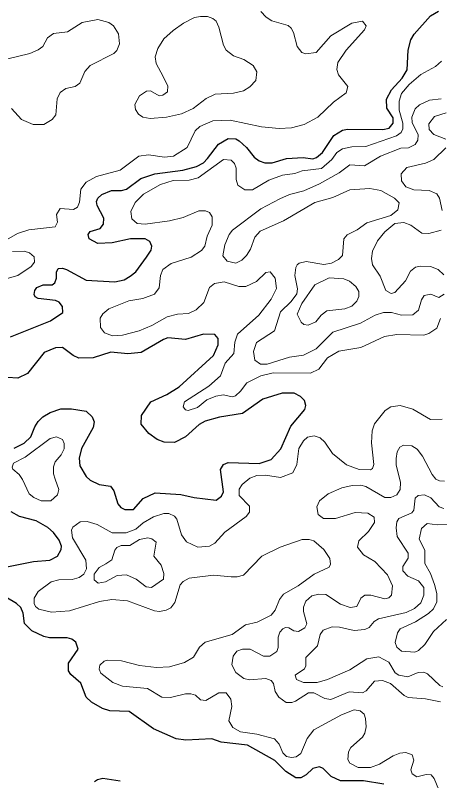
# Model space of a CAD drawing. Extents: x 577 to 602.9, y 7483.8 to 7511.6.
# Drawn here: x 587.677 to 588.799, y 7493.711 to 7495.736 of the extents above; entities that cross this region are included whole.
import ezdxf

# ---------------------------------------------------------------- set-up
doc = ezdxf.new("R2010")
doc.units = 0
doc.header["$LTSCALE"] = 0.032
doc.layers.add('1', color=7, linetype='Continuous', lineweight=25)
doc.layers.add('2', color=7, linetype='Continuous', lineweight=13)

msp = doc.modelspace()

# ---------------------------------------------------------------- linework, layer by layer
at = {"layer": '1'}
for points in [[(588.3562, 7495.3464), (588.3943, 7495.3575), (588.4381, 7495.3599), (588.4635, 7495.3567), (588.4731, 7495.3599), (588.489, 7495.3734), (588.5192, 7495.418), (588.5422, 7495.4323), (588.555, 7495.4355), (588.6488, 7495.4339), (588.6655, 7495.4378), (588.6758, 7495.4514), (588.6758, 7495.4649), (588.6591, 7495.4911), (588.6583, 7495.5142), (588.6718, 7495.5388), (588.6997, 7495.5698), (588.7132, 7495.5921), (588.7156, 7495.6438), (588.7227, 7495.6716), (588.7315, 7495.6867), (588.7752, 7495.7352), (588.7959, 7495.7472)], [(587.6636, 7494.8852), (587.7701, 7494.9281), (587.8027, 7494.9496), (587.8011, 7494.9655), (587.7924, 7494.9774), (587.7828, 7494.9814), (587.7367, 7494.987), (587.7288, 7494.991), (587.7264, 7494.9973), (587.728, 7495.0085), (587.7335, 7495.0156), (587.7502, 7495.0228), (587.7741, 7495.0228), (587.7813, 7495.0283), (587.786, 7495.0411), (587.7852, 7495.057), (587.79, 7495.0665), (587.8019, 7495.0673), (587.8123, 7495.0633), (587.864, 7495.0355), (587.9403, 7495.0307), (587.9649, 7495.0363), (587.9808, 7495.0458), (587.9952, 7495.0578), (588.0238, 7495.0959), (588.0357, 7495.115), (588.0381, 7495.1253), (588.0325, 7495.1381), (588.0198, 7495.1452), (587.9816, 7495.1452), (587.9331, 7495.1341), (587.895, 7495.1325), (587.8719, 7495.1452), (587.8695, 7495.1564), (587.8751, 7495.1643), (587.9013, 7495.1723), (587.9101, 7495.1834), (587.9109, 7495.1993), (587.8934, 7495.2327), (587.891, 7495.2438), (587.895, 7495.2526), (587.9053, 7495.2621), (587.9315, 7495.2725), (587.9578, 7495.2725), (587.9705, 7495.2764), (588.0087, 7495.3043), (588.0453, 7495.317), (588.12, 7495.3265), (588.1558, 7495.3361), (588.1741, 7495.3464), (588.1852, 7495.3575), (588.2138, 7495.3957), (588.2393, 7495.4108), (588.2599, 7495.4092), (588.2687, 7495.4045), (588.2878, 7495.387), (588.3085, 7495.3607), (588.322, 7495.3512), (588.3363, 7495.3464), (588.3562, 7495.3464)], [(588.3824, 7494.7365), (588.3315, 7494.7206), (588.2774, 7494.6824), (588.217, 7494.6729), (588.1788, 7494.6626), (588.1629, 7494.653), (588.1264, 7494.6204), (588.0977, 7494.6061), (588.0707, 7494.6069), (588.0516, 7494.614), (588.0301, 7494.6299), (588.0095, 7494.6546), (588.0103, 7494.6769), (588.0349, 7494.7134), (588.0771, 7494.7325), (588.1097, 7494.7532), (588.2011, 7494.8359), (588.213, 7494.8645), (588.213, 7494.8812), (588.2043, 7494.8916), (588.1741, 7494.8924), (588.1264, 7494.8788), (588.0802, 7494.8828), (588.0683, 7494.8788), (588.0095, 7494.8439), (587.9745, 7494.8407), (587.9292, 7494.8446), (587.8822, 7494.8295), (587.8449, 7494.8287), (587.8298, 7494.8359), (587.8011, 7494.8574), (587.7828, 7494.8566), (587.7534, 7494.8439), (587.7089, 7494.7882), (587.6834, 7494.7763), (587.6564, 7494.7779)], [(587.6739, 7494.591), (587.7001, 7494.6037), (587.7176, 7494.6204), (587.728, 7494.6474), (587.7375, 7494.6618), (587.7494, 7494.6737), (587.7693, 7494.6856), (587.7972, 7494.6952), (587.825, 7494.6952), (587.864, 7494.6888), (587.8799, 7494.6737), (587.8854, 7494.6602), (587.883, 7494.6459), (587.852, 7494.5902), (587.8457, 7494.564), (587.8473, 7494.5441), (587.864, 7494.5162), (587.8743, 7494.5059), (587.8989, 7494.4948), (587.9284, 7494.49), (587.9371, 7494.4781), (587.9482, 7494.4439), (587.9554, 7494.4335), (587.9665, 7494.4288), (587.9896, 7494.4288), (588.015, 7494.4574), (588.0468, 7494.4725), (588.1144, 7494.4685), (588.1494, 7494.4598), (588.2083, 7494.4534), (588.2218, 7494.4638), (588.2273, 7494.4749), (588.2194, 7494.5345), (588.2273, 7494.548), (588.2401, 7494.5528), (588.322, 7494.5504), (588.3538, 7494.5608), (588.3792, 7494.5894), (588.4055, 7494.649), (588.442, 7494.6928), (588.4452, 7494.7039), (588.4412, 7494.7166), (588.4309, 7494.7278), (588.4142, 7494.7365), (588.3824, 7494.7365)], [(587.6357, 7494.2729), (587.7248, 7494.2912), (587.7677, 7494.2944), (587.7884, 7494.3047), (587.798, 7494.3222), (587.7987, 7494.331), (587.7924, 7494.3477), (587.7781, 7494.3675), (587.763, 7494.3811), (587.732, 7494.3986), (587.6882, 7494.4097), (587.666, 7494.4224)], [(588.4635, 7493.7433), (588.446, 7493.7258), (588.4317, 7493.7179), (588.419, 7493.7187), (588.3919, 7493.7346), (588.3633, 7493.764), (588.291, 7493.8046), (588.221, 7493.8125), (588.1963, 7493.8213), (588.1279, 7493.8181), (588.1017, 7493.8213), (588.0421, 7493.8483), (587.9777, 7493.8936), (587.9268, 7493.896), (587.9069, 7493.9016), (587.8783, 7493.9183), (587.864, 7493.9318), (587.8504, 7493.9684), (587.8234, 7493.9914), (587.817, 7494.0018), (587.8178, 7494.0216), (587.8425, 7494.059), (587.8369, 7494.0773), (587.8266, 7494.0853), (587.8139, 7494.0892), (587.7669, 7494.0892), (587.7518, 7494.0924), (587.7208, 7494.1075), (587.7009, 7494.1266), (587.6978, 7494.1544), (587.6914, 7494.1687), (587.6795, 7494.1799), (587.627, 7494.2109)], [(588.6512, 7493.7012), (588.5979, 7493.7107), (588.5367, 7493.7099), (588.512, 7493.7219), (588.4905, 7493.7433), (588.481, 7493.7473), (588.4635, 7493.7433)], [(587.8862, 7493.7083), (587.8942, 7493.7139), (587.9085, 7493.7171), (587.9538, 7493.7099)]]:
    msp.add_lwpolyline(points, dxfattribs=at)
at = {"layer": '2'}
for points in [[(587.6532, 7495.142), (587.6827, 7495.1587), (587.7121, 7495.1683), (587.782, 7495.1762), (587.7884, 7495.189), (587.786, 7495.2096), (587.7956, 7495.2255), (587.8306, 7495.2224), (587.8409, 7495.2287), (587.8465, 7495.2422), (587.8504, 7495.2764), (587.864, 7495.2947), (587.8918, 7495.3098), (587.9538, 7495.3265), (588.0031, 7495.3639), (588.0286, 7495.3671), (588.0715, 7495.3607), (588.0953, 7495.3639), (588.1311, 7495.3862), (588.1526, 7495.4307), (588.1645, 7495.4418), (588.1995, 7495.4569), (588.2448, 7495.4585), (588.3275, 7495.441), (588.3745, 7495.4371), (588.4071, 7495.4386), (588.4405, 7495.4474), (588.477, 7495.4673), (588.5184, 7495.507), (588.5518, 7495.5309), (588.5558, 7495.5476), (588.5311, 7495.5786), (588.5271, 7495.5929), (588.5295, 7495.6112), (588.5518, 7495.6446), (588.6003, 7495.6979), (588.6043, 7495.709), (588.5947, 7495.7209), (588.5669, 7495.7154), (588.5112, 7495.682), (588.4723, 7495.6382), (588.4452, 7495.6343), (588.4349, 7495.6382), (588.4222, 7495.6541), (588.4126, 7495.6907), (588.4063, 7495.7026), (588.3983, 7495.7098), (588.3554, 7495.7217), (588.3403, 7495.7313), (588.3259, 7495.7464)], [(587.6532, 7495.6207), (587.7153, 7495.6351), (587.7375, 7495.6454), (587.7494, 7495.6541), (587.7614, 7495.6772), (587.7781, 7495.6883), (587.8146, 7495.6931), (587.8536, 7495.7178), (587.895, 7495.7257), (587.9244, 7495.7178), (587.9363, 7495.7082), (587.9498, 7495.6875), (587.9522, 7495.6613), (587.9451, 7495.643), (587.9371, 7495.6351), (587.8751, 7495.6032), (587.8608, 7495.5881), (587.8473, 7495.5571), (587.8353, 7495.5484), (587.8099, 7495.5428), (587.7956, 7495.5325), (587.7876, 7495.515), (587.7836, 7495.4728), (587.7741, 7495.4609), (587.7518, 7495.4474), (587.724, 7495.4474), (587.693, 7495.4609), (587.6667, 7495.4895)], [(588.8038, 7495.6152), (588.7879, 7495.6009), (588.749, 7495.5802), (588.718, 7495.5531), (588.6981, 7495.5293), (588.6917, 7495.5094), (588.6917, 7495.4856), (588.7013, 7495.4514), (588.7013, 7495.4363), (588.6973, 7495.4259), (588.6846, 7495.4172), (588.6035, 7495.3893), (588.5669, 7495.3885), (588.5422, 7495.383), (588.5271, 7495.3734), (588.5136, 7495.3552), (588.4866, 7495.3313), (588.4357, 7495.3249), (588.4158, 7495.3178), (588.3832, 7495.313), (588.3474, 7495.3003), (588.3037, 7495.2748), (588.2838, 7495.2748), (588.2655, 7495.2868), (588.2607, 7495.3019), (588.2607, 7495.3321), (588.2568, 7495.344), (588.248, 7495.3528), (588.2273, 7495.3544), (588.1606, 7495.3066), (588.1367, 7495.3003), (588.0938, 7495.2995), (588.0604, 7495.2884), (588.0158, 7495.2629), (587.9936, 7495.2414), (587.9824, 7495.2176), (587.9848, 7495.1977), (587.9991, 7495.1858), (588.0198, 7495.1834), (588.0842, 7495.1921), (588.1208, 7495.2009), (588.1621, 7495.2192), (588.1796, 7495.2192), (588.19, 7495.2144), (588.1971, 7495.2033), (588.1971, 7495.181), (588.1844, 7495.1516), (588.178, 7495.1253), (588.1693, 7495.1142), (588.1415, 7495.0967), (588.089, 7495.0792), (588.0667, 7495.0633), (588.0604, 7495.0474), (588.0572, 7495.0148), (588.0445, 7494.9981)], [(588.8031, 7495.515), (588.772, 7495.5118), (588.7458, 7495.4991), (588.7347, 7495.4887), (588.7251, 7495.4673), (588.7267, 7495.453), (588.7418, 7495.4204), (588.741, 7495.406), (588.7339, 7495.3941), (588.7164, 7495.3854), (588.6965, 7495.3846), (588.6424, 7495.3639), (588.6003, 7495.3377), (588.5613, 7495.3408), (588.5335, 7495.3194), (588.481, 7495.2907), (588.4397, 7495.2717), (588.4023, 7495.2621), (588.376, 7495.251), (588.3259, 7495.2239), (588.2512, 7495.1675), (588.2425, 7495.1564), (588.2305, 7495.1293), (588.2258, 7495.0999), (588.2369, 7495.0856), (588.2599, 7495.0808), (588.2759, 7495.0888), (588.2878, 7495.1007), (588.2989, 7495.1174), (588.31, 7495.1492), (588.3244, 7495.1651), (588.3864, 7495.1921), (588.4691, 7495.2414), (588.5168, 7495.2542), (588.5613, 7495.2748), (588.6146, 7495.278), (588.6432, 7495.2732), (588.6798, 7495.2526), (588.6917, 7495.2398), (588.6885, 7495.2216), (588.6703, 7495.2065), (588.6066, 7495.1874), (588.5812, 7495.1683), (588.5542, 7495.1556), (588.5454, 7495.1452), (588.5422, 7495.1007), (588.5311, 7495.0904), (588.5128, 7495.08), (588.4929, 7495.0768), (588.446, 7495.0848), (588.4277, 7495.0808), (588.4222, 7495.076), (588.4182, 7495.0689), (588.4158, 7495.0474), (588.423, 7495.0124), (588.4214, 7494.9997), (588.4063, 7494.979), (588.3784, 7494.952), (588.3625, 7494.9011), (588.3148, 7494.8701), (588.3069, 7494.847), (588.31, 7494.824), (588.3252, 7494.8128)], [(588.815, 7495.4084), (588.7832, 7495.4211), (588.7712, 7495.4339), (588.7705, 7495.449), (588.7856, 7495.4689), (588.8166, 7495.4784)], [(588.8054, 7495.22), (588.7983, 7495.2526), (588.7919, 7495.2637), (588.7712, 7495.2732), (588.7307, 7495.2748), (588.71, 7495.2828), (588.6981, 7495.2987), (588.6973, 7495.317), (588.7124, 7495.3337), (588.7617, 7495.3448), (588.7832, 7495.3544), (588.815, 7495.3854)], [(588.8102, 7495.0498), (588.7951, 7495.0641), (588.7752, 7495.0713), (588.7474, 7495.0729), (588.7355, 7495.0697), (588.7219, 7495.0593), (588.7084, 7495.0339), (588.6806, 7495.0029), (588.6711, 7495.0005), (588.6567, 7495.0085), (588.6416, 7495.0458), (588.621, 7495.076), (588.6186, 7495.0927), (588.6218, 7495.1118), (588.6345, 7495.1397), (588.6536, 7495.1635), (588.6806, 7495.1858), (588.7045, 7495.1882), (588.7227, 7495.181), (588.7522, 7495.1595), (588.7705, 7495.1587), (588.8031, 7495.1675)], [(587.6429, 7495.0363), (587.6834, 7495.0474), (587.7184, 7495.0713), (587.7272, 7495.0832), (587.7264, 7495.0975), (587.7145, 7495.1079), (587.7001, 7495.1118), (587.6691, 7495.111)], [(588.0445, 7494.9981), (588.0142, 7494.987), (587.9769, 7494.9806), (587.9244, 7494.9599), (587.9085, 7494.9464), (587.9013, 7494.9345), (587.9021, 7494.9099), (587.9125, 7494.8963), (587.9339, 7494.8884), (587.9602, 7494.89), (588.0039, 7494.9011), (588.0381, 7494.9154), (588.0779, 7494.9385), (588.1057, 7494.9456), (588.1351, 7494.9472), (588.155, 7494.9568), (588.1749, 7494.9766), (588.19, 7495.0164), (588.2035, 7495.0267), (588.2289, 7495.0307), (588.2679, 7495.0188), (588.2862, 7495.0188), (588.3148, 7495.0323), (588.3395, 7495.0554), (588.3506, 7495.0578), (588.3641, 7495.0403), (588.3673, 7495.0132), (588.353, 7494.9854), (588.3204, 7494.9425), (588.2647, 7494.8924), (588.2576, 7494.8717), (588.2544, 7494.8415), (588.2321, 7494.816), (588.2194, 7494.7826), (588.1884, 7494.7548), (588.124, 7494.7134), (588.1208, 7494.6999), (588.1264, 7494.692), (588.1335, 7494.6904), (588.1582, 7494.6983), (588.1836, 7494.719), (588.2067, 7494.7286), (588.2273, 7494.7317), (588.2504, 7494.727), (588.2592, 7494.7293), (588.2727, 7494.7413), (588.2886, 7494.7635), (588.3259, 7494.7826), (588.3586, 7494.7898), (588.4572, 7494.789), (588.4794, 7494.8001), (588.5025, 7494.8295), (588.5327, 7494.8478), (588.5907, 7494.8574), (588.6528, 7494.886), (588.6854, 7494.8916), (588.7569, 7494.89), (588.7705, 7494.8939), (588.7919, 7494.9083), (588.8015, 7494.9337)], [(588.3252, 7494.8128), (588.3426, 7494.8128), (588.4015, 7494.8319), (588.4389, 7494.8367), (588.4723, 7494.8534), (588.5168, 7494.8979), (588.5899, 7494.9218), (588.6281, 7494.9425), (588.6504, 7494.9496), (588.6718, 7494.9496), (588.6981, 7494.9425), (588.7283, 7494.944), (588.7434, 7494.956), (588.7506, 7494.983), (588.7577, 7494.9949), (588.776, 7494.9981), (588.7967, 7494.9894), (588.811, 7494.9981)], [(588.6949, 7494.7039), (588.6703, 7494.6999), (588.6552, 7494.6904), (588.6265, 7494.6554), (588.6202, 7494.6363), (588.6186, 7494.6053), (588.6249, 7494.5473), (588.621, 7494.5369), (588.6162, 7494.5337), (588.586, 7494.5345), (588.5526, 7494.5465), (588.5152, 7494.5767), (588.4953, 7494.6069), (588.4834, 7494.618), (588.4675, 7494.6236), (588.4492, 7494.6196), (588.4389, 7494.6101), (588.4269, 7494.5902), (588.4214, 7494.548), (588.411, 7494.5258), (588.3784, 7494.5131), (588.3387, 7494.5194), (588.3156, 7494.5186), (588.2973, 7494.5115), (588.2766, 7494.4948), (588.2687, 7494.482), (588.2687, 7494.4653), (588.2957, 7494.4375), (588.2965, 7494.4216), (588.287, 7494.4097), (588.2305, 7494.3683), (588.2043, 7494.3397), (588.19, 7494.331), (588.1598, 7494.3286), (588.1295, 7494.3429), (588.116, 7494.3612), (588.1041, 7494.4033), (588.0977, 7494.4105), (588.0826, 7494.4176), (588.0691, 7494.4176), (588.0421, 7494.4089), (588.015, 7494.393), (587.9952, 7494.3763), (587.9697, 7494.3667), (587.9331, 7494.3667), (587.8934, 7494.389), (587.8671, 7494.397), (587.848, 7494.3954), (587.829, 7494.3819), (587.825, 7494.3739), (587.8282, 7494.3532), (587.8632, 7494.2944), (587.8647, 7494.2713), (587.8576, 7494.257), (587.8457, 7494.2483), (587.8274, 7494.2435), (587.7916, 7494.2427), (587.7717, 7494.2371), (587.7367, 7494.2117), (587.7264, 7494.1934), (587.7264, 7494.1799), (587.7304, 7494.1719), (587.7391, 7494.1648), (587.7725, 7494.1568), (587.8202, 7494.16), (587.8997, 7494.1854), (587.9323, 7494.1902), (587.9737, 7494.187), (588.0445, 7494.16), (588.058, 7494.1584), (588.0755, 7494.1616), (588.0882, 7494.168), (588.0985, 7494.1823), (588.1128, 7494.2292), (588.1208, 7494.2379), (588.1367, 7494.2467), (588.2011, 7494.2546), (588.2472, 7494.2499), (588.2639, 7494.2499), (588.2798, 7494.2546), (588.3283, 7494.3047), (588.3776, 7494.3286), (588.4357, 7494.3493), (588.454, 7494.3493), (588.4659, 7494.3453), (588.4929, 7494.323), (588.5088, 7494.2984), (588.5104, 7494.284), (588.5065, 7494.2761), (588.4667, 7494.257), (588.4245, 7494.226), (588.3856, 7494.2045), (588.3752, 7494.1902), (588.3641, 7494.1616), (588.3538, 7494.1489), (588.3164, 7494.1306), (588.2854, 7494.1234), (588.2504, 7494.0972), (588.1788, 7494.0773), (588.1637, 7494.0638), (588.1478, 7494.0375)], [(588.8054, 7494.6673), (588.7752, 7494.6665), (588.7283, 7494.6944), (588.6949, 7494.7039)], [(588.8118, 7494.5035), (588.7983, 7494.5043), (588.7887, 7494.5091), (588.7792, 7494.521), (588.7538, 7494.5695), (588.7394, 7494.5878), (588.7251, 7494.5973), (588.7037, 7494.5989), (588.6941, 7494.5934), (588.687, 7494.5814), (588.6838, 7494.5632), (588.6838, 7494.5465), (588.6957, 7494.4995), (588.6949, 7494.4813), (588.6862, 7494.4677), (588.6695, 7494.4606), (588.6536, 7494.4606), (588.6035, 7494.4892), (588.5907, 7494.4932), (588.5677, 7494.4924), (588.5406, 7494.486), (588.5041, 7494.4701), (588.481, 7494.4518), (588.4739, 7494.4351), (588.4778, 7494.4153), (588.4921, 7494.4049), (588.5232, 7494.4049), (588.5756, 7494.4208), (588.609, 7494.4192), (588.6257, 7494.4081), (588.6265, 7494.3938), (588.6106, 7494.3699), (588.5852, 7494.3453), (588.582, 7494.3286), (588.5979, 7494.3087), (588.6273, 7494.2904), (588.6615, 7494.2554), (588.6742, 7494.2268), (588.6718, 7494.2014), (588.6647, 7494.195), (588.6536, 7494.1918)], [(588.7108, 7494.156), (588.7323, 7494.1664), (588.749, 7494.1815), (588.7569, 7494.2014), (588.7569, 7494.222), (588.7434, 7494.2395), (588.7148, 7494.2522), (588.7013, 7494.2658), (588.7013, 7494.2777), (588.7156, 7494.3), (588.7156, 7494.3127), (588.687, 7494.3572), (588.6838, 7494.3803), (588.6854, 7494.3962), (588.6909, 7494.4049), (588.7251, 7494.42), (588.7307, 7494.4264), (588.7347, 7494.4582), (588.7426, 7494.4653), (588.7593, 7494.4669), (588.776, 7494.459), (588.7975, 7494.4359), (588.8102, 7494.4312)], [(588.8174, 7494.1369), (588.7824, 7494.1059), (588.7601, 7494.0709), (588.7434, 7494.055), (588.7331, 7494.0511), (588.6981, 7494.0534), (588.6854, 7494.0638), (588.6814, 7494.0765), (588.6878, 7494.102), (588.6949, 7494.1123), (588.7355, 7494.1314), (588.7697, 7494.1536), (588.7824, 7494.1656), (588.7919, 7494.1839), (588.7919, 7494.2061), (588.7856, 7494.23), (588.7752, 7494.2594), (588.7601, 7494.2856), (588.7601, 7494.3206), (588.745, 7494.35), (588.7514, 7494.3779), (588.7657, 7494.3914), (588.7927, 7494.3882), (588.8253, 7494.3898)], [(588.6536, 7494.1918), (588.617, 7494.2014), (588.6011, 7494.2014), (588.5907, 7494.1934), (588.5796, 7494.1719), (588.5621, 7494.1687), (588.5367, 7494.1775), (588.4977, 7494.2037), (588.4794, 7494.2045), (588.4611, 7494.1998), (588.4452, 7494.1862), (588.4389, 7494.1703), (588.4389, 7494.1584), (588.4476, 7494.1258), (588.4428, 7494.1155), (588.4261, 7494.1059), (588.4134, 7494.1075), (588.3999, 7494.1155), (588.3912, 7494.1163), (588.384, 7494.1123), (588.376, 7494.1035), (588.3721, 7494.0908), (588.3721, 7494.063), (588.3681, 7494.0527), (588.3498, 7494.0399), (588.3331, 7494.0399), (588.2981, 7494.059), (588.2774, 7494.059), (588.2623, 7494.0534), (588.2528, 7494.0407), (588.2496, 7494.0177), (588.2599, 7493.997), (588.2814, 7493.9811), (588.2957, 7493.9779), (588.3395, 7493.9811), (588.3538, 7493.9755), (588.3593, 7493.9676), (588.3641, 7493.9469), (588.3737, 7493.9318), (588.3935, 7493.9175), (588.4079, 7493.9175), (588.4174, 7493.9214), (588.4524, 7493.9429), (588.4659, 7493.9429), (588.4953, 7493.9278), (588.5112, 7493.9254), (588.5597, 7493.9461), (588.5947, 7493.9429), (588.6051, 7493.9485), (588.6265, 7493.9739), (588.648, 7493.9763), (588.6687, 7493.9676), (588.7052, 7493.9358), (588.7156, 7493.931), (588.7617, 7493.927), (588.8015, 7493.9191)], [(588.8078, 7493.9588), (588.7991, 7493.9628), (588.7665, 7493.9938), (588.7569, 7493.9978), (588.7426, 7493.997), (588.7148, 7493.9859), (588.6909, 7493.9898), (588.6814, 7493.9962), (588.6647, 7494.024), (588.6385, 7494.0383), (588.6066, 7494.0336), (588.5613, 7494.0041), (588.5025, 7493.9787), (588.4754, 7493.9707), (588.4389, 7493.9707), (588.4206, 7493.9787), (588.4166, 7493.9898), (588.4412, 7494.0065), (588.4452, 7494.0145), (588.4452, 7494.0367), (588.4762, 7494.0678), (588.4834, 7494.0972), (588.4913, 7494.1091), (588.5144, 7494.1179), (588.5343, 7494.1171), (588.5732, 7494.1083), (588.6011, 7494.1107), (588.6122, 7494.1163), (588.6257, 7494.1322), (588.6377, 7494.1393), (588.7108, 7494.156)], [(588.1478, 7494.0375), (588.124, 7494.0232), (588.0842, 7494.0121), (588.05, 7494.0105), (588.0055, 7494.0153), (587.9578, 7494.028), (587.9196, 7494.0296), (587.9117, 7494.0272), (587.9005, 7494.0169), (587.8981, 7494.0057), (587.9029, 7493.9954), (587.9347, 7493.9707), (587.9602, 7493.9612), (588.0262, 7493.9548), (588.0643, 7493.9318), (588.0874, 7493.931), (588.1264, 7493.9405), (588.1407, 7493.9405), (588.1534, 7493.9374), (588.1669, 7493.9246), (588.1804, 7493.923), (588.2154, 7493.9429), (588.2345, 7493.9429), (588.2464, 7493.9262), (588.2496, 7493.9071), (588.2417, 7493.869), (588.252, 7493.8515), (588.2719, 7493.8403), (588.3156, 7493.834), (588.3625, 7493.8213), (588.3745, 7493.8077), (588.384, 7493.7847), (588.3943, 7493.7751), (588.4071, 7493.772), (588.4198, 7493.7735), (588.4317, 7493.7823), (588.4484, 7493.8228), (588.4659, 7493.8451), (588.5391, 7493.8849), (588.5732, 7493.8984), (588.5892, 7493.896), (588.5995, 7493.8865), (588.6027, 7493.8753), (588.6043, 7493.8531), (588.6011, 7493.8364), (588.5947, 7493.826), (588.5645, 7493.7982), (588.5581, 7493.7871), (588.5565, 7493.7672), (588.5613, 7493.7568), (588.5836, 7493.7457), (588.6162, 7493.7457), (588.64, 7493.7545), (588.6758, 7493.7767), (588.6941, 7493.7839), (588.71, 7493.7855), (588.7267, 7493.7791), (588.7307, 7493.7648), (588.7227, 7493.7394), (588.7259, 7493.729), (588.7386, 7493.7211), (588.7633, 7493.7274), (588.7768, 7493.7258), (588.7848, 7493.7163), (588.7967, 7493.6869)]]:
    msp.add_lwpolyline(points, dxfattribs=at)
for points in [[(588.0612, 7495.5858), (588.0802, 7495.55), (588.0794, 7495.5341), (588.0667, 7495.5253), (588.0572, 7495.5237), (588.0341, 7495.5365), (588.0238, 7495.5357), (588.0055, 7495.5229), (587.9928, 7495.5007), (587.9944, 7495.4871), (588.0023, 7495.4752), (588.0142, 7495.4673), (588.0333, 7495.4633), (588.0763, 7495.4665), (588.116, 7495.476), (588.147, 7495.4895), (588.1812, 7495.5166), (588.2051, 7495.5277), (588.2536, 7495.5301), (588.2798, 7495.5365), (588.2973, 7495.5468), (588.3132, 7495.5643), (588.3156, 7495.5865), (588.3061, 7495.6032), (588.2814, 7495.6191), (588.2536, 7495.6295), (588.2345, 7495.6446), (588.2273, 7495.6573), (588.2154, 7495.705), (588.2075, 7495.7209), (588.1995, 7495.7281), (588.1852, 7495.7337), (588.1661, 7495.7337), (588.151, 7495.7305), (588.1216, 7495.7154), (588.0938, 7495.6963), (588.0699, 7495.674), (588.054, 7495.6486), (588.0468, 7495.6263), (588.0492, 7495.6088)], [(588.4691, 7495.0228), (588.5065, 7495.0419), (588.5454, 7495.0387), (588.5605, 7495.0331), (588.5772, 7495.0188), (588.5852, 7495.0053), (588.5852, 7494.9918), (588.5804, 7494.9798), (588.5669, 7494.9663), (588.5478, 7494.9592), (588.5009, 7494.9544), (588.4858, 7494.9425), (588.4715, 7494.925), (588.4516, 7494.9162), (588.4397, 7494.9178), (588.4325, 7494.9242), (588.4222, 7494.9456), (588.4341, 7494.9735)], [(587.782, 7494.5091), (587.7916, 7494.4813), (587.7884, 7494.4669), (587.7709, 7494.451), (587.7455, 7494.451), (587.7256, 7494.4598), (587.7137, 7494.4701), (587.6954, 7494.5083), (587.6866, 7494.521), (587.6699, 7494.5353), (587.6683, 7494.5409), (587.6723, 7494.5512), (587.7025, 7494.5671), (587.7693, 7494.6164), (587.786, 7494.6204), (587.8011, 7494.6133), (587.8059, 7494.6029), (587.8059, 7494.5894), (587.798, 7494.5735), (587.782, 7494.5544), (587.7773, 7494.5417), (587.7773, 7494.5226)], [(587.9164, 7494.2848), (587.9323, 7494.2952), (587.9395, 7494.3206), (587.9451, 7494.3278), (587.957, 7494.3333), (587.98, 7494.3333), (588.0055, 7494.3493), (588.027, 7494.3532), (588.0381, 7494.3508), (588.0492, 7494.3421), (588.0429, 7494.3047), (588.0627, 7494.2809), (588.0699, 7494.2594), (588.0683, 7494.2443), (588.0365, 7494.222), (588.023, 7494.2236), (587.9959, 7494.2443), (587.9705, 7494.2554), (587.9459, 7494.2538), (587.9148, 7494.2371), (587.8958, 7494.2332), (587.8854, 7494.2427), (587.8854, 7494.257), (587.8981, 7494.2753)]]:
    msp.add_lwpolyline(points, close=True, dxfattribs=at)

doc.saveas('drawing.dxf')
